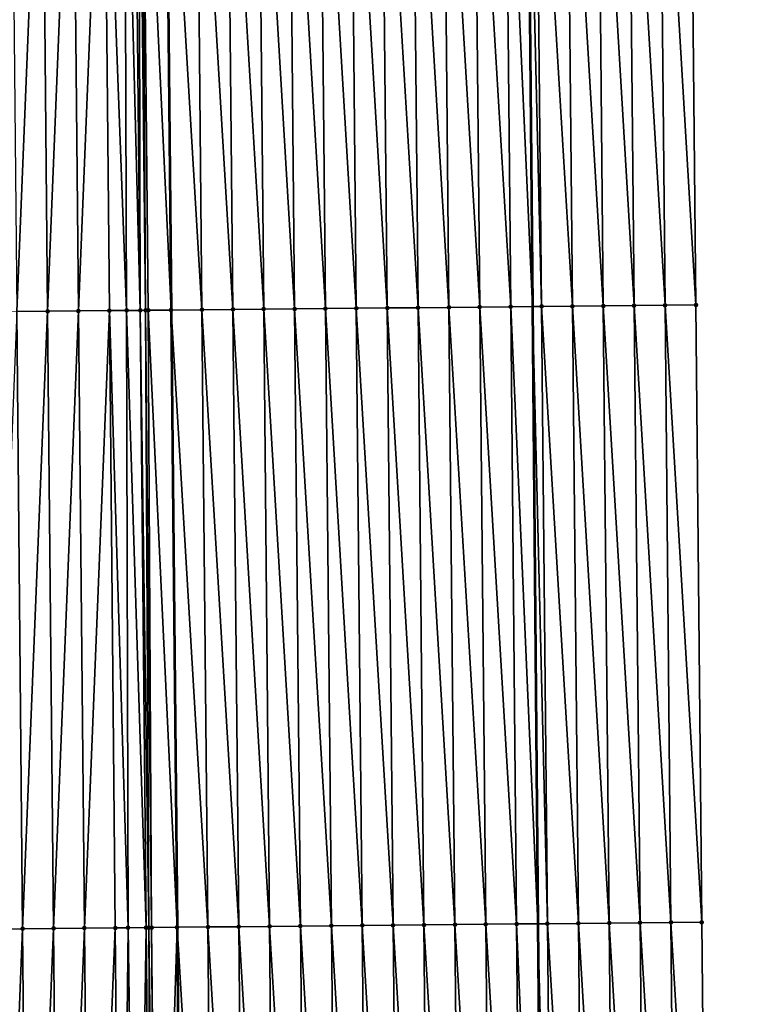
# Model space of a CAD drawing. Header units: feet. Extents: x 2007189 to 2022806, y 818621 to 837694.
# Tile 475 of 656: x 2011355 to 2011379, y 830805 to 830837. Entities that reach past the tile are written whole.
import ezdxf

# ---------------------------------------------------------------- set-up
doc = ezdxf.new("R2010")
doc.units = ezdxf.units.FT
doc.header["$MEASUREMENT"] = 0
for name, color, linetype, lineweight in [('EP_Travel Lane', 172, 'Continuous', 53), ('Road Shots', 141, 'Continuous', 100), ('Road X-Section', 40, 'Continuous', 13), ('STRIPING', 60, 'Continuous', 53)]:
    doc.layers.add(name, color=color, linetype=linetype, lineweight=lineweight)
doc.layers.add('I-77-MM17-21_SB-Surface-Border', color=7, linetype='Continuous')
doc.layers.add('I-77-MM17-21_SB-Surface-TIN', color=7, linetype='Continuous')

msp = doc.modelspace()

# ---------------------------------------------------------------- linework, layer by layer
at = {"layer": 'EP_Travel Lane'}
msp.add_polyline3d([(2011370.908511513, 830927.2307567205, 328.602918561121), (2011371.144487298, 830907.2326150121, 328.4649131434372), (2011371.380464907, 830887.2343187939, 328.3528500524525), (2011371.616442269, 830867.2360434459, 328.2372657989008), (2011371.806649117, 830847.2115100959, 328.1174788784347), (2011371.98681264, 830827.2126303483, 328.0052366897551), (2011372.16697453, 830807.2139318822, 327.8635609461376), (2011372.347138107, 830787.2150462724, 327.7522486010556), (2011372.527302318, 830767.2160901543, 327.6523888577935), (2011372.70746547, 830747.2172516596, 327.5334270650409), (2011372.887626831, 830727.218611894, 327.3822648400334), (2011373.067790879, 830707.2196739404, 327.2794187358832), (2011373.247952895, 830687.2209615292, 327.1400246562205)], dxfattribs=at)
at = {"layer": 'I-77-MM17-21_SB-Surface-Border', "color": 3, "linetype": 'Continuous', "lineweight": -3}
msp.add_polyline3d([(2011376.20511839, 830927.2924731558, 328.4337136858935), (2011375.434396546, 830907.2826045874, 328.3273162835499), (2011375.663608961, 830887.2842023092, 328.2200385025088), (2011375.892820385, 830867.2858864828, 328.0982354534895), (2011377.091119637, 830847.2631999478, 327.9437512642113), (2011377.282681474, 830827.2644417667, 327.8295090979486), (2011377.474241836, 830807.2658374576, 327.6902612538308), (2011377.665803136, 830787.2671353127, 327.5669049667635), (2011377.857365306, 830767.2683422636, 327.4583162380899), (2011378.048928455, 830747.2694470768, 327.3662446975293), (2011378.240488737, 830727.2708511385, 327.2256827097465), (2011378.43205001, 830707.2721518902, 327.1018280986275), (2011378.623611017, 830687.2734802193, 326.9735307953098)], dxfattribs=at)
at = {"layer": 'I-77-MM17-21_SB-Surface-TIN', "color": 128, "linetype": 'Continuous', "lineweight": -3}
for points in [[(2011355.092145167, 830847.0507731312, 328.2202694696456), (2011355.28370883, 830827.0518241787, 328.1369252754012), (2011356.09210045, 830847.0602306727, 328.2398397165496)], [(2011356.09210045, 830847.0602306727, 328.2398397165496), (2011355.28370883, 830827.0518241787, 328.1369252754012), (2011356.283663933, 830827.0613006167, 328.1534332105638)], [(2011356.09210045, 830847.0602306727, 328.2398397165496), (2011356.283663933, 830827.0613006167, 328.1534332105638), (2011357.092055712, 830847.0696904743, 328.2590435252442)], [(2011357.092055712, 830847.0696904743, 328.2590435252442), (2011356.283663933, 830827.0613006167, 328.1534332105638), (2011357.283618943, 830827.0707867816, 328.1683640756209)], [(2011357.092055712, 830847.0696904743, 328.2590435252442), (2011357.283618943, 830827.0707867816, 328.1683640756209), (2011358.092010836, 830847.0791647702, 328.2758972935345)], [(2011358.092010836, 830847.0791647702, 328.2758972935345), (2011357.283618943, 830827.0707867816, 328.1683640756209), (2011358.283573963, 830827.080271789, 328.1834825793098)], [(2011358.092010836, 830847.0791647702, 328.2758972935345), (2011358.841588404, 830827.0855669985, 328.1915626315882), (2011358.77310541, 830847.085623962, 328.2864023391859)], [(2011358.092010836, 830847.0791647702, 328.2758972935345), (2011358.283573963, 830827.080271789, 328.1834825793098), (2011358.841588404, 830827.0855669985, 328.1915626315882)], [(2011358.77310541, 830847.085623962, 328.2864023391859), (2011359.28352883, 830827.0897728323, 328.1960011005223), (2011359.091965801, 830847.0886555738, 328.2900745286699)], [(2011358.77310541, 830847.085623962, 328.2864023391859), (2011358.841588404, 830827.0855669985, 328.1915626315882), (2011359.28352883, 830827.0897728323, 328.1960011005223)], [(2011359.091965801, 830847.0886555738, 328.2900745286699), (2011359.28352883, 830827.0897728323, 328.1960011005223), (2011359.240988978, 830847.0900775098, 328.2909677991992)], [(2011359.240988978, 830847.0900775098, 328.2909677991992), (2011359.458608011, 830827.0914465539, 328.1965373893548), (2011359.350793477, 830847.0911279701, 328.2911821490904)], [(2011359.240988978, 830847.0900775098, 328.2909677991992), (2011359.28352883, 830827.0897728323, 328.1960011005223), (2011359.458608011, 830827.0914465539, 328.1965373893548)], [(2011359.350793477, 830847.0911279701, 328.2911821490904), (2011360.283475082, 830827.0993823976, 328.1909124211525), (2011360.091912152, 830847.0982547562, 328.2866677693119)], [(2011359.350793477, 830847.0911279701, 328.2911821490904), (2011359.543842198, 830827.0922628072, 328.1965663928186), (2011360.283475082, 830827.0993823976, 328.1909124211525)], [(2011359.350793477, 830847.0911279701, 328.2911821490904), (2011359.458608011, 830827.0914465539, 328.1965373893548), (2011359.543842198, 830827.0922628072, 328.1965663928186)], [(2011361.091873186, 830847.1079028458, 328.2753549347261), (2011360.091912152, 830847.0982547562, 328.2866677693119), (2011361.283435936, 830827.1090492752, 328.1765548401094)], [(2011361.283435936, 830827.1090492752, 328.1765548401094), (2011360.091912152, 830847.0982547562, 328.2866677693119), (2011360.283475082, 830827.0993823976, 328.1909124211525)], [(2011361.091873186, 830847.1079028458, 328.2753549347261), (2011362.283388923, 830827.1187466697, 328.1572375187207), (2011362.091826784, 830847.1175364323, 328.2663817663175)], [(2011361.091873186, 830847.1079028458, 328.2753549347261), (2011361.283435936, 830827.1090492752, 328.1765548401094), (2011362.283388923, 830827.1187466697, 328.1572375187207)], [(2011362.091826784, 830847.1175364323, 328.2663817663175), (2011363.283341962, 830827.1284384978, 328.138822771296), (2011363.091779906, 830847.1272196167, 328.2493669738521)], [(2011362.091826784, 830847.1175364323, 328.2663817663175), (2011362.283388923, 830827.1187466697, 328.1572375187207), (2011363.283341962, 830827.1284384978, 328.138822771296)], [(2011363.091779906, 830847.1272196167, 328.2493669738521), (2011364.28329522, 830827.1381075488, 328.1241010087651), (2011364.091733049, 830847.1369006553, 328.232700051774)], [(2011363.091779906, 830847.1272196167, 328.2493669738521), (2011363.283341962, 830827.1284384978, 328.138822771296), (2011364.28329522, 830827.1381075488, 328.1241010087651)], [(2011364.091733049, 830847.1369006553, 328.232700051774), (2011365.2832485, 830827.1477742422, 328.1097615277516), (2011365.091686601, 830847.146539, 328.2229554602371)], [(2011364.091733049, 830847.1369006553, 328.232700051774), (2011364.28329522, 830827.1381075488, 328.1241010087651), (2011365.2832485, 830827.1477742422, 328.1097615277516)], [(2011365.091686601, 830847.146539, 328.2229554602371), (2011366.283202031, 830827.157414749, 328.0996678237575), (2011366.091640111, 830847.156181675, 328.2125087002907)], [(2011365.091686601, 830847.146539, 328.2229554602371), (2011365.2832485, 830827.1477742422, 328.1097615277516), (2011366.283202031, 830827.157414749, 328.0996678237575)], [(2011366.091640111, 830847.156181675, 328.2125087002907), (2011367.283155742, 830827.1670364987, 328.0926153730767), (2011367.091593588, 830847.1658278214, 328.2014991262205)], [(2011366.091640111, 830847.156181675, 328.2125087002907), (2011366.283202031, 830827.157414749, 328.0996678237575), (2011367.283155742, 830827.1670364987, 328.0926153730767)], [(2011367.091593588, 830847.1658278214, 328.2014991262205), (2011368.283109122, 830827.1766928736, 328.0799488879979), (2011368.091546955, 830847.175485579, 328.1886069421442)], [(2011367.091593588, 830847.1658278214, 328.2014991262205), (2011367.283155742, 830827.1670364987, 328.0926153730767), (2011368.283109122, 830827.1766928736, 328.0799488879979)], [(2011368.091546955, 830847.175485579, 328.1886069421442), (2011369.283062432, 830827.1863564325, 328.0661175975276), (2011369.091500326, 830847.1851427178, 328.1758151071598)], [(2011368.091546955, 830847.175485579, 328.1886069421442), (2011368.283109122, 830827.1766928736, 328.0799488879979), (2011369.283062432, 830827.1863564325, 328.0661175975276)], [(2011369.091500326, 830847.1851427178, 328.1758151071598), (2011370.283015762, 830827.196017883, 328.0526281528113), (2011370.091453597, 830847.1948103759, 328.1613176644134)], [(2011369.091500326, 830847.1851427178, 328.1758151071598), (2011369.283062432, 830827.1863564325, 328.0661175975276), (2011370.283015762, 830827.196017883, 328.0526281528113)], [(2011370.091453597, 830847.1948103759, 328.1613176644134), (2011371.282968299, 830827.205762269, 328.0256918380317), (2011371.091406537, 830847.2045127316, 328.1411944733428)], [(2011370.091453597, 830847.1948103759, 328.1613176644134), (2011370.283015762, 830827.196017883, 328.0526281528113), (2011371.282968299, 830827.205762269, 328.0256918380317)], [(2011371.091406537, 830847.2045127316, 328.1411944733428), (2011371.98681264, 830827.2126303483, 328.0052366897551), (2011371.806649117, 830847.2115100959, 328.1174788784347)], [(2011371.091406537, 830847.2045127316, 328.1411944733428), (2011371.282968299, 830827.205762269, 328.0256918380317), (2011371.98681264, 830827.2126303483, 328.0052366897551)], [(2011372.091358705, 830847.214295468, 328.1080386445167), (2011371.806649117, 830847.2115100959, 328.1174788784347), (2011372.282920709, 830827.2155197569, 327.9966311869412)], [(2011372.282920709, 830827.2155197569, 327.9966311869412), (2011371.806649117, 830847.2115100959, 328.1174788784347), (2011371.98681264, 830827.2126303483, 328.0052366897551)], [(2011372.091358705, 830847.214295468, 328.1080386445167), (2011373.282872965, 830827.2252934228, 327.9649474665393), (2011373.091311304, 830847.2240332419, 328.0821728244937)], [(2011372.091358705, 830847.214295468, 328.1080386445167), (2011372.282920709, 830827.2155197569, 327.9966311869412), (2011373.282872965, 830827.2252934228, 327.9649474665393)], [(2011373.091311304, 830847.2240332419, 328.0821728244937), (2011374.282825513, 830827.2350366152, 327.9382046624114), (2011374.091263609, 830847.2338017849, 328.0513182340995)], [(2011373.091311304, 830847.2240332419, 328.0821728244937), (2011373.282872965, 830827.2252934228, 327.9649474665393), (2011374.282825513, 830827.2350366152, 327.9382046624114)], [(2011374.091263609, 830847.2338017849, 328.0513182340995), (2011375.282777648, 830827.2448228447, 327.9044839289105), (2011375.091215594, 830847.2436037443, 328.0150456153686)], [(2011374.091263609, 830847.2338017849, 328.0513182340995), (2011374.282825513, 830827.2350366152, 327.9382046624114), (2011375.282777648, 830827.2448228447, 327.9044839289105)], [(2011375.091215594, 830847.2436037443, 328.0150456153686), (2011376.282729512, 830827.2546374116, 327.8661686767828), (2011376.091167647, 830847.2533985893, 327.9799264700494)], [(2011375.091215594, 830847.2436037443, 328.0150456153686), (2011375.282777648, 830827.2448228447, 327.9044839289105), (2011376.282729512, 830827.2546374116, 327.8661686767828)], [(2011376.091167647, 830847.2533985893, 327.9799264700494), (2011377.282681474, 830827.2644417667, 327.8295090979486), (2011377.091119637, 830847.2631999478, 327.9437512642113)], [(2011376.091167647, 830847.2533985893, 327.9799264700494), (2011376.282729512, 830827.2546374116, 327.8661686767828), (2011377.282681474, 830827.2644417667, 327.8295090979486)], [(2011371.282968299, 830827.205762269, 328.0256918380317), (2011372.16697453, 830807.2139318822, 327.8635609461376), (2011371.98681264, 830827.2126303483, 328.0052366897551)], [(2011372.474480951, 830807.216928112, 327.8553375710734), (2011372.282920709, 830827.2155197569, 327.9966311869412), (2011371.98681264, 830827.2126303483, 328.0052366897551)], [(2011372.474480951, 830807.216928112, 327.8553375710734), (2011371.98681264, 830827.2126303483, 328.0052366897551), (2011372.16697453, 830807.2139318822, 327.8635609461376)], [(2011373.474433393, 830807.2266823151, 327.8268079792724), (2011373.282872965, 830827.2252934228, 327.9649474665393), (2011372.282920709, 830827.2155197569, 327.9966311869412)], [(2011372.474480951, 830807.216928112, 327.8553375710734), (2011373.474433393, 830807.2266823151, 327.8268079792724), (2011372.282920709, 830827.2155197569, 327.9966311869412)], [(2011374.474385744, 830807.2364460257, 327.7967369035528), (2011374.282825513, 830827.2350366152, 327.9382046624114), (2011373.282872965, 830827.2252934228, 327.9649474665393)], [(2011373.474433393, 830807.2266823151, 327.8268079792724), (2011374.474385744, 830807.2364460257, 327.7967369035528), (2011373.282872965, 830827.2252934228, 327.9649474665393)], [(2011375.474337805, 830807.2462400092, 327.7617574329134), (2011375.282777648, 830827.2448228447, 327.9044839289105), (2011374.282825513, 830827.2350366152, 327.9382046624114)], [(2011374.474385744, 830807.2364460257, 327.7967369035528), (2011375.474337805, 830807.2462400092, 327.7617574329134), (2011374.282825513, 830827.2350366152, 327.9382046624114)], [(2011376.474289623, 830807.256059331, 327.7226697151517), (2011376.282729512, 830827.2546374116, 327.8661686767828), (2011375.282777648, 830827.2448228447, 327.9044839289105)], [(2011375.474337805, 830807.2462400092, 327.7617574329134), (2011376.474289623, 830807.256059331, 327.7226697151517), (2011375.282777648, 830827.2448228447, 327.9044839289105)], [(2011377.474241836, 830807.2658374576, 327.6902612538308), (2011377.282681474, 830827.2644417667, 327.8295090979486), (2011376.282729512, 830827.2546374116, 327.8661686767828)], [(2011376.474289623, 830807.256059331, 327.7226697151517), (2011377.474241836, 830807.2658374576, 327.6902612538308), (2011376.282729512, 830827.2546374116, 327.8661686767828)], [(2011354.475314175, 830807.0437346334, 327.9826307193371), (2011355.475269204, 830807.0532187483, 327.9978924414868), (2011355.28370883, 830827.0518241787, 328.1369252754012)], [(2011355.475269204, 830807.0532187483, 327.9978924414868), (2011356.283663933, 830827.0613006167, 328.1534332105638), (2011355.28370883, 830827.0518241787, 328.1369252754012)], [(2011355.475269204, 830807.0532187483, 327.9978924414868), (2011356.475224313, 830807.0626944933, 328.0145112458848), (2011356.283663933, 830827.0613006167, 328.1534332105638)], [(2011356.475224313, 830807.0626944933, 328.0145112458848), (2011357.283618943, 830827.0707867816, 328.1683640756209), (2011356.283663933, 830827.0613006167, 328.1534332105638)], [(2011356.475224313, 830807.0626944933, 328.0145112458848), (2011357.475179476, 830807.0721646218, 328.0320406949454), (2011357.283618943, 830827.0707867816, 328.1683640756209)], [(2011357.475179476, 830807.0721646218, 328.0320406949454), (2011358.283573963, 830827.080271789, 328.1834825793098), (2011357.283618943, 830827.0707867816, 328.1683640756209)], [(2011357.475179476, 830807.0721646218, 328.0320406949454), (2011358.475134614, 830807.0816374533, 328.0491318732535), (2011358.283573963, 830827.080271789, 328.1834825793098)], [(2011358.888064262, 830807.0855561, 328.0550777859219), (2011358.841588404, 830827.0855669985, 328.1915626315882), (2011358.283573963, 830827.080271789, 328.1834825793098)], [(2011358.475134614, 830807.0816374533, 328.0491318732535), (2011358.888064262, 830807.0855561, 328.0550777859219), (2011358.283573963, 830827.080271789, 328.1834825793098)], [(2011359.475089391, 830807.0911478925, 328.0601254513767), (2011359.28352883, 830827.0897728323, 328.1960011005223), (2011358.841588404, 830827.0855669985, 328.1915626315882)], [(2011358.888064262, 830807.0855561, 328.0550777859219), (2011359.475089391, 830807.0911478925, 328.0601254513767), (2011358.841588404, 830827.0855669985, 328.1915626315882)], [(2011359.560319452, 830807.091962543, 328.0604077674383), (2011359.458608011, 830827.0914465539, 328.1965373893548), (2011359.28352883, 830827.0897728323, 328.1960011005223)], [(2011359.475089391, 830807.0911478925, 328.0601254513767), (2011359.560319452, 830807.091962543, 328.0604077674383), (2011359.28352883, 830827.0897728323, 328.1960011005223)], [(2011359.649172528, 830807.0928127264, 328.0605556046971), (2011359.543842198, 830827.0922628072, 328.1965663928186), (2011359.458608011, 830827.0914465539, 328.1965373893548)], [(2011359.560319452, 830807.091962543, 328.0604077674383), (2011359.649172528, 830807.0928127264, 328.0605556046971), (2011359.458608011, 830827.0914465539, 328.1965373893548)], [(2011359.543842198, 830827.0922628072, 328.1965663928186), (2011360.475035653, 830807.1007563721, 328.0552112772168), (2011360.283475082, 830827.0993823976, 328.1909124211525)], [(2011359.649172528, 830807.0928127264, 328.0605556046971), (2011360.475035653, 830807.1007563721, 328.0552112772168), (2011359.543842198, 830827.0922628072, 328.1965663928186)], [(2011361.474996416, 830807.1104327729, 328.0393081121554), (2011361.283435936, 830827.1090492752, 328.1765548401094), (2011360.283475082, 830827.0993823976, 328.1909124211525)], [(2011361.474996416, 830807.1104327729, 328.0393081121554), (2011360.283475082, 830827.0993823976, 328.1909124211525), (2011360.475035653, 830807.1007563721, 328.0552112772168)], [(2011362.474949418, 830807.1201284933, 328.0202607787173), (2011362.283388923, 830827.1187466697, 328.1572375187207), (2011361.283435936, 830827.1090492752, 328.1765548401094)], [(2011361.474996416, 830807.1104327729, 328.0393081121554), (2011362.474949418, 830807.1201284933, 328.0202607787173), (2011361.283435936, 830827.1090492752, 328.1765548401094)], [(2011363.474902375, 830807.1298290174, 328.0004345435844), (2011363.283341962, 830827.1284384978, 328.138822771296), (2011362.283388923, 830827.1187466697, 328.1572375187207)], [(2011362.474949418, 830807.1201284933, 328.0202607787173), (2011363.474902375, 830807.1298290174, 328.0004345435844), (2011362.283388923, 830827.1187466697, 328.1572375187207)], [(2011364.47485565, 830807.1394962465, 327.9860066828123), (2011364.28329522, 830827.1381075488, 328.1241010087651), (2011363.283341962, 830827.1284384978, 328.138822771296)], [(2011363.474902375, 830807.1298290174, 328.0004345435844), (2011364.47485565, 830807.1394962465, 327.9860066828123), (2011363.283341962, 830827.1284384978, 328.138822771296)], [(2011365.474809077, 830807.1491475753, 327.974156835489), (2011365.2832485, 830827.1477742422, 328.1097615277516), (2011364.28329522, 830827.1381075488, 328.1241010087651)], [(2011364.47485565, 830807.1394962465, 327.9860066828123), (2011365.474809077, 830807.1491475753, 327.974156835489), (2011364.28329522, 830827.1381075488, 328.1241010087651)], [(2011366.474762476, 830807.1588019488, 327.9618133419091), (2011366.283202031, 830827.157414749, 328.0996678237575), (2011365.2832485, 830827.1477742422, 328.1097615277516)], [(2011365.474809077, 830807.1491475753, 327.974156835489), (2011366.474762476, 830807.1588019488, 327.9618133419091), (2011365.2832485, 830827.1477742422, 328.1097615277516)], [(2011367.474715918, 830807.1684517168, 327.9502165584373), (2011367.283155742, 830827.1670364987, 328.0926153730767), (2011366.283202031, 830827.157414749, 328.0996678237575)], [(2011366.474762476, 830807.1588019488, 327.9618133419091), (2011367.474715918, 830807.1684517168, 327.9502165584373), (2011366.283202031, 830827.157414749, 328.0996678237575)], [(2011368.474669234, 830807.1781147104, 327.9364754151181), (2011368.283109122, 830827.1766928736, 328.0799488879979), (2011367.283155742, 830827.1670364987, 328.0926153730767)], [(2011367.474715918, 830807.1684517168, 327.9502165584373), (2011368.474669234, 830807.1781147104, 327.9364754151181), (2011367.283155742, 830827.1670364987, 328.0926153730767)], [(2011369.47462278, 830807.1877536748, 327.9266303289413), (2011369.283062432, 830827.1863564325, 328.0661175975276), (2011368.283109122, 830827.1766928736, 328.0799488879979)], [(2011368.474669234, 830807.1781147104, 327.9364754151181), (2011369.47462278, 830807.1877536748, 327.9266303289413), (2011368.283109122, 830827.1766928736, 328.0799488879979)], [(2011370.47457622, 830807.1974036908, 327.9149933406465), (2011370.283015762, 830827.196017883, 328.0526281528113), (2011369.283062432, 830827.1863564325, 328.0661175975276)], [(2011369.47462278, 830807.1877536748, 327.9266303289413), (2011370.47457622, 830807.1974036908, 327.9149933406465), (2011369.283062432, 830827.1863564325, 328.0661175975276)], [(2011371.474528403, 830807.2071849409, 327.882078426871), (2011371.282968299, 830827.205762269, 328.0256918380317), (2011370.283015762, 830827.196017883, 328.0526281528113)], [(2011370.47457622, 830807.1974036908, 327.9149933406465), (2011371.474528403, 830807.2071849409, 327.882078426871), (2011370.283015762, 830827.196017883, 328.0526281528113)], [(2011371.474528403, 830807.2071849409, 327.882078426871), (2011372.16697453, 830807.2139318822, 327.8635609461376), (2011371.282968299, 830827.205762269, 328.0256918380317)], [(2011362.66651108, 830787.1213885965, 327.9030253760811), (2011362.474949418, 830807.1201284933, 328.0202607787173), (2011361.474996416, 830807.1104327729, 328.0393081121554)], [(2011363.666464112, 830787.1310811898, 327.8844850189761), (2011363.474902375, 830807.1298290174, 328.0004345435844), (2011362.474949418, 830807.1201284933, 328.0202607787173)], [(2011362.66651108, 830787.1213885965, 327.9030253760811), (2011363.666464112, 830787.1310811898, 327.8844850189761), (2011362.474949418, 830807.1201284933, 328.0202607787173)], [(2011364.666417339, 830787.1407533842, 327.869252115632), (2011364.47485565, 830807.1394962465, 327.9860066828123), (2011363.474902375, 830807.1298290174, 328.0004345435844)], [(2011363.666464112, 830787.1310811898, 327.8844850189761), (2011364.666417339, 830787.1407533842, 327.869252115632), (2011363.474902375, 830807.1298290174, 328.0004345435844)], [(2011365.666370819, 830787.1503992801, 327.8582831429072), (2011365.474809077, 830807.1491475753, 327.974156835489), (2011364.47485565, 830807.1394962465, 327.9860066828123)], [(2011364.666417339, 830787.1407533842, 327.869252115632), (2011365.666370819, 830787.1503992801, 327.8582831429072), (2011364.47485565, 830807.1394962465, 327.9860066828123)], [(2011366.666324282, 830787.160046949, 327.8470267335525), (2011366.474762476, 830807.1588019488, 327.9618133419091), (2011365.474809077, 830807.1491475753, 327.974156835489)], [(2011365.666370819, 830787.1503992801, 327.8582831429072), (2011366.666324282, 830787.160046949, 327.8470267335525), (2011365.474809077, 830807.1491475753, 327.974156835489)], [(2011367.66627782, 830787.169686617, 327.8370675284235), (2011367.474715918, 830807.1684517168, 327.9502165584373), (2011366.474762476, 830807.1588019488, 327.9618133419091)], [(2011366.666324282, 830787.160046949, 327.8470267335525), (2011367.66627782, 830787.169686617, 327.8370675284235), (2011366.474762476, 830807.1588019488, 327.9618133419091)], [(2011368.666231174, 830787.1793456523, 327.823968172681), (2011368.474669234, 830807.1781147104, 327.9364754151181), (2011367.474715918, 830807.1684517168, 327.9502165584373)], [(2011367.66627782, 830787.169686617, 327.8370675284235), (2011368.666231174, 830787.1793456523, 327.823968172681), (2011367.474715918, 830807.1684517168, 327.9502165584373)], [(2011369.666184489, 830787.1890088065, 327.8102010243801), (2011369.47462278, 830807.1877536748, 327.9266303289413), (2011368.474669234, 830807.1781147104, 327.9364754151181)], [(2011368.666231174, 830787.1793456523, 327.823968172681), (2011369.666184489, 830787.1890088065, 327.8102010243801), (2011368.474669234, 830807.1781147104, 327.9364754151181)], [(2011370.666137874, 830787.1986645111, 327.7976417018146), (2011370.47457622, 830807.1974036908, 327.9149933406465), (2011369.47462278, 830807.1877536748, 327.9266303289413)], [(2011369.666184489, 830787.1890088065, 327.8102010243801), (2011370.666137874, 830787.1986645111, 327.7976417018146), (2011369.47462278, 830807.1877536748, 327.9266303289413)], [(2011371.666090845, 830787.2083635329, 327.7780590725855), (2011371.474528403, 830807.2071849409, 327.882078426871), (2011370.47457622, 830807.1974036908, 327.9149933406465)], [(2011370.666137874, 830787.1986645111, 327.7976417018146), (2011371.666090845, 830787.2083635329, 327.7780590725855), (2011370.47457622, 830807.1974036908, 327.9149933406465)], [(2011371.474528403, 830807.2071849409, 327.882078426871), (2011372.347138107, 830787.2150462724, 327.7522486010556), (2011372.16697453, 830807.2139318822, 327.8635609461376)], [(2011371.666090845, 830787.2083635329, 327.7780590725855), (2011372.347138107, 830787.2150462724, 327.7522486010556), (2011371.474528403, 830807.2071849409, 327.882078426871)], [(2011372.666042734, 830787.218175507, 327.7401626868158), (2011372.474480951, 830807.216928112, 327.8553375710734), (2011372.16697453, 830807.2139318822, 327.8635609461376)], [(2011372.666042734, 830787.218175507, 327.7401626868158), (2011372.16697453, 830807.2139318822, 327.8635609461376), (2011372.347138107, 830787.2150462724, 327.7522486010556)], [(2011373.665994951, 830787.227953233, 327.7078191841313), (2011373.474433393, 830807.2266823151, 327.8268079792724), (2011372.474480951, 830807.216928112, 327.8553375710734)], [(2011372.666042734, 830787.218175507, 327.7401626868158), (2011373.665994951, 830787.227953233, 327.7078191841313), (2011372.474480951, 830807.216928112, 327.8553375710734)], [(2011374.665947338, 830787.2377130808, 327.6783744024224), (2011374.474385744, 830807.2364460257, 327.7967369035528), (2011373.474433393, 830807.2266823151, 327.8268079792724)], [(2011373.665994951, 830787.227953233, 327.7078191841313), (2011374.665947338, 830787.2377130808, 327.6783744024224), (2011373.474433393, 830807.2266823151, 327.8268079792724)], [(2011375.66589927, 830787.2475205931, 327.6412014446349), (2011375.474337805, 830807.2462400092, 327.7617574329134), (2011374.474385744, 830807.2364460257, 327.7967369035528)], [(2011374.665947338, 830787.2377130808, 327.6783744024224), (2011375.66589927, 830787.2475205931, 327.6412014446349), (2011374.474385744, 830807.2364460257, 327.7967369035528)], [(2011376.665851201, 830787.2573282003, 327.6040130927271), (2011376.474289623, 830807.256059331, 327.7226697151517), (2011375.474337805, 830807.2462400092, 327.7617574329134)], [(2011375.66589927, 830787.2475205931, 327.6412014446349), (2011376.665851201, 830787.2573282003, 327.6040130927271), (2011375.474337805, 830807.2462400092, 327.7617574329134)], [(2011377.665803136, 830787.2671353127, 327.5669049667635), (2011377.474241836, 830807.2658374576, 327.6902612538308), (2011376.474289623, 830807.256059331, 327.7226697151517)], [(2011376.665851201, 830787.2573282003, 327.6040130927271), (2011377.665803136, 830787.2671353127, 327.5669049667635), (2011376.474289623, 830807.256059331, 327.7226697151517)], [(2011354.666875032, 830787.0450786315, 327.8517928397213), (2011355.475269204, 830807.0532187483, 327.9978924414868), (2011354.475314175, 830807.0437346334, 327.9826307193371)], [(2011354.666875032, 830787.0450786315, 327.8517928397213), (2011355.66683006, 830787.0545628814, 327.867032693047), (2011355.475269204, 830807.0532187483, 327.9978924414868)], [(2011355.66683006, 830787.0545628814, 327.867032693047), (2011356.475224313, 830807.0626944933, 328.0145112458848), (2011355.475269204, 830807.0532187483, 327.9978924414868)], [(2011355.66683006, 830787.0545628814, 327.867032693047), (2011356.66678534, 830787.0640208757, 327.8865295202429), (2011356.475224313, 830807.0626944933, 328.0145112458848)], [(2011356.66678534, 830787.0640208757, 327.8865295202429), (2011357.475179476, 830807.0721646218, 328.0320406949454), (2011356.475224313, 830807.0626944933, 328.0145112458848)], [(2011356.66678534, 830787.0640208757, 327.8865295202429), (2011357.666740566, 830787.0734843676, 327.9051350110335), (2011357.475179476, 830807.0721646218, 328.0320406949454)], [(2011357.666740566, 830787.0734843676, 327.9051350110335), (2011358.475134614, 830807.0816374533, 328.0491318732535), (2011357.475179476, 830807.0721646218, 328.0320406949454)], [(2011357.666740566, 830787.0734843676, 327.9051350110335), (2011358.66669575, 830787.0829523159, 327.9230179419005), (2011358.475134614, 830807.0816374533, 328.0491318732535)], [(2011358.66669575, 830787.0829523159, 327.9230179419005), (2011358.888064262, 830807.0855561, 328.0550777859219), (2011358.475134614, 830807.0816374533, 328.0491318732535)], [(2011358.66669575, 830787.0829523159, 327.9230179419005), (2011359.176513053, 830787.0877792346, 327.9321712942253), (2011358.888064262, 830807.0855561, 328.0550777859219)], [(2011359.176513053, 830787.0877792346, 327.9321712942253), (2011359.475089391, 830807.0911478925, 328.0601254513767), (2011358.888064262, 830807.0855561, 328.0550777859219)], [(2011359.176513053, 830787.0877792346, 327.9321712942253), (2011359.666650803, 830787.0924340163, 327.9386711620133), (2011359.475089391, 830807.0911478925, 328.0601254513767)], [(2011359.666650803, 830787.0924340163, 327.9386711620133), (2011359.560319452, 830807.091962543, 328.0604077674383), (2011359.475089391, 830807.0911478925, 328.0601254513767)], [(2011359.806484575, 830787.093769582, 327.9392965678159), (2011359.649172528, 830807.0928127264, 328.0605556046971), (2011359.560319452, 830807.091962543, 328.0604077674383)], [(2011359.666650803, 830787.0924340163, 327.9386711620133), (2011359.806484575, 830787.093769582, 327.9392965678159), (2011359.560319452, 830807.091962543, 328.0604077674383)], [(2011359.851053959, 830787.0941964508, 327.939304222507), (2011360.475035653, 830807.1007563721, 328.0552112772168), (2011359.649172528, 830807.0928127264, 328.0605556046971)], [(2011359.806484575, 830787.093769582, 327.9392965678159), (2011359.851053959, 830787.0941964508, 327.939304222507), (2011359.649172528, 830807.0928127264, 328.0605556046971)], [(2011359.851053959, 830787.0941964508, 327.939304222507), (2011360.666597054, 830787.1020437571, 327.9335525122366), (2011360.475035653, 830807.1007563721, 328.0552112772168)], [(2011361.6665581, 830787.111690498, 327.9224583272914), (2011361.474996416, 830807.1104327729, 328.0393081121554), (2011360.475035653, 830807.1007563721, 328.0552112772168)], [(2011361.6665581, 830787.111690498, 327.9224583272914), (2011360.475035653, 830807.1007563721, 328.0552112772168), (2011360.666597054, 830787.1020437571, 327.9335525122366)], [(2011361.6665581, 830787.111690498, 327.9224583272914), (2011362.66651108, 830787.1213885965, 327.9030253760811), (2011361.474996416, 830807.1104327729, 328.0393081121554)]]:
    msp.add_3dface(points, dxfattribs=at)
at = {"layer": 'Road Shots', "lineweight": 100}
for p in [(2011372.282920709, 830827.2155197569, 327.9966311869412), (2011373.282872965, 830827.2252934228, 327.9649474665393), (2011374.282825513, 830827.2350366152, 327.9382046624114), (2011375.282777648, 830827.2448228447, 327.9044839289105), (2011376.282729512, 830827.2546374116, 327.8661686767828), (2011377.282681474, 830827.2644417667, 327.8295090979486), (2011356.283663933, 830827.0613006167, 328.1534332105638), (2011357.283618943, 830827.0707867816, 328.1683640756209), (2011358.283573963, 830827.080271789, 328.1834825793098), (2011358.841588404, 830827.0855669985, 328.1915626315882), (2011359.28352883, 830827.0897728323, 328.1960011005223), (2011359.458608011, 830827.0914465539, 328.1965373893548), (2011359.543842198, 830827.0922628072, 328.1965663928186), (2011360.283482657, 830827.0993824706, 328.1909123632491), (2011361.283435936, 830827.1090492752, 328.1765548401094), (2011362.283388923, 830827.1187466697, 328.1572375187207), (2011363.283341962, 830827.1284384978, 328.138822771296), (2011364.28329522, 830827.1381075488, 328.1241010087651), (2011365.2832485, 830827.1477742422, 328.1097615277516), (2011366.283202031, 830827.157414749, 328.0996678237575), (2011367.283155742, 830827.1670364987, 328.0926153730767), (2011368.283109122, 830827.1766928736, 328.0799488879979), (2011369.283062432, 830827.1863564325, 328.0661175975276), (2011370.283015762, 830827.196017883, 328.0526281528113), (2011371.282968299, 830827.205762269, 328.0256918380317), (2011362.474949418, 830807.1201284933, 328.0202607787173), (2011363.474902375, 830807.1298290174, 328.0004345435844), (2011364.47485565, 830807.1394962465, 327.9860066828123), (2011365.474809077, 830807.1491475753, 327.974156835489), (2011366.474762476, 830807.1588019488, 327.9618133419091), (2011367.474715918, 830807.1684517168, 327.9502165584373), (2011368.474669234, 830807.1781147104, 327.9364754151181), (2011369.47462278, 830807.1877536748, 327.9266303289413), (2011370.47457622, 830807.1974036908, 327.9149933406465), (2011371.474528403, 830807.2071849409, 327.882078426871), (2011372.474480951, 830807.216928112, 327.8553375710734), (2011373.474433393, 830807.2266823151, 327.8268079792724), (2011374.474385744, 830807.2364460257, 327.7967369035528), (2011375.474337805, 830807.2462400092, 327.7617574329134), (2011376.474289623, 830807.256059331, 327.7226697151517), (2011377.474241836, 830807.2658374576, 327.6902612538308), (2011355.475269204, 830807.0532187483, 327.9978924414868), (2011356.475224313, 830807.0626944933, 328.0145112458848), (2011357.475179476, 830807.0721646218, 328.0320406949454), (2011358.475134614, 830807.0816374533, 328.0491318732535), (2011358.888064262, 830807.0855561, 328.0550777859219), (2011359.475089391, 830807.0911478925, 328.0601254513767), (2011359.560319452, 830807.091962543, 328.0604077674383), (2011359.649172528, 830807.0928127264, 328.0605556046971), (2011360.475043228, 830807.100756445, 328.0552112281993), (2011361.474996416, 830807.1104327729, 328.0393081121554)]:
    msp.add_point(p, dxfattribs=at)
at = {"layer": 'Road X-Section', "extrusion": (-0.009578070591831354, 0.9999351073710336, 0.006167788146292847), "elevation": 811510.2582589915, "flags": 128}
msp.add_lwpolyline([(-2019242.889301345, -4677.482812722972), (-2019241.889301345, -4677.446152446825), (-2019240.889301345, -4677.407836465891), (-2019239.889301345, -4677.374115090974), (-2019238.889301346, -4677.347371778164), (-2019237.889301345, -4677.315687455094), (-2019236.889301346, -4677.28662625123), (-2019235.889301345, -4677.259689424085), (-2019234.889301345, -4677.246199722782), (-2019233.889301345, -4677.232368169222), (-2019232.889301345, -4677.219701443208), (-2019231.889301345, -4677.212648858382), (-2019230.889301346, -4677.202554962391), (-2019229.889301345, -4677.188215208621), (-2019228.889301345, -4677.173493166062), (-2019227.889301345, -4677.155078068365), (-2019226.889301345, -4677.135760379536), (-2019225.889301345, -4677.121402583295), (-2019225.149626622, -4677.115748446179), (-2019225.064388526, -4677.115777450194), (-2019224.889301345, -4677.116313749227), (-2019224.447340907, -4677.120752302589), (-2019223.889301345, -4677.128832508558), (-2019222.889301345, -4677.143951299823), (-2019221.889301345, -4677.158882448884), (-2019220.889301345, -4677.175390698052), (-2019219.889301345, -4677.190984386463), (-2019218.889301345, -4677.207313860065), (-2019217.889301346, -4677.223504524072), (-2019216.889301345, -4677.23761069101), (-2019215.889301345, -4677.250600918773), (-2019214.889301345, -4677.267175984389), (-2019213.889301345, -4677.29031465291), (-2019212.889301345, -4677.316001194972), (-2019211.889301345, -4677.341701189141), (-2019210.889301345, -4677.365475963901), (-2019209.889301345, -4677.386562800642), (-2019208.889301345, -4677.406528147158), (-2019207.889301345, -4677.425363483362), (-2019206.889301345, -4677.442420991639), (-2019205.889301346, -4677.459182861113), (-2019204.889301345, -4677.478124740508), (-2019203.889301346, -4677.498845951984), (-2019202.889301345, -4677.52072961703), (-2019201.889301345, -4677.54685005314), (-2019200.889301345, -4677.577201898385), (-2019200.858388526, -4677.578185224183)], dxfattribs=at)
at = {"layer": 'Road X-Section', "extrusion": (-0.009578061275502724, 0.9999351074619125, 0.006167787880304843), "elevation": 811490.2770728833, "flags": 128}
msp.add_lwpolyline([(-2019242.881740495, -4677.498605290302), (-2019241.881740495, -4677.466196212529), (-2019240.881740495, -4677.427107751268), (-2019239.881740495, -4677.39212761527), (-2019238.881740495, -4677.362055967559), (-2019237.881740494, -4677.333525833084), (-2019236.881740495, -4677.30678446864), (-2019235.881740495, -4677.27386892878), (-2019234.881740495, -4677.262231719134), (-2019233.881740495, -4677.25238644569), (-2019232.881740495, -4677.238645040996), (-2019231.881740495, -4677.227048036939), (-2019230.881740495, -4677.214704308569), (-2019229.881740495, -4677.202854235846), (-2019228.881740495, -4677.188426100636), (-2019227.881740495, -4677.168599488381), (-2019226.881740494, -4677.149551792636), (-2019225.881740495, -4677.133648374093), (-2019225.055831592, -4677.128303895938), (-2019224.966974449, -4677.12845173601), (-2019224.881740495, -4677.128734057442), (-2019224.294688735, -4677.133781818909), (-2019223.881740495, -4677.139727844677), (-2019222.881740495, -4677.156819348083), (-2019221.881740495, -4677.174349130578), (-2019220.881740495, -4677.190968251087), (-2019219.881740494, -4677.206230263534), (-2019218.881740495, -4677.222631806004), (-2019217.881740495, -4677.23919790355), (-2019216.881740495, -4677.252561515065), (-2019215.881740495, -4677.263448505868), (-2019214.881740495, -4677.276932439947), (-2019213.881740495, -4677.295410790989), (-2019212.881740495, -4677.320313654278), (-2019211.881740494, -4677.34876242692), (-2019210.881740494, -4677.37299405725), (-2019209.881740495, -4677.39018020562), (-2019208.881740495, -4677.40650883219), (-2019207.881740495, -4677.421964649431), (-2019206.881740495, -4677.437704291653), (-2019205.881740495, -4677.454931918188), (-2019204.881740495, -4677.472428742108), (-2019203.881740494, -4677.488812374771), (-2019202.881740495, -4677.506319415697), (-2019201.881740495, -4677.530253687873), (-2019200.881740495, -4677.561228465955), (-2019199.881740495, -4677.59610473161), (-2019199.462783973, -4677.611636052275)], dxfattribs=at)
at = {"layer": 'STRIPING'}
msp.add_polyline3d([(2011359.206250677, 830927.0956071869, 328.7745422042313), (2011359.435461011, 830907.0973865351, 328.636790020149), (2011359.664673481, 830887.0989796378, 328.5302744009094), (2011359.893884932, 830867.1006615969, 328.4088551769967), (2011360.091912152, 830847.0982547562, 328.2866677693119), (2011360.283475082, 830827.0993823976, 328.1909124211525), (2011360.475035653, 830807.1007563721, 328.0552112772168), (2011360.666597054, 830787.1020437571, 327.9335525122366), (2011360.858158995, 830767.103274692, 327.821049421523), (2011361.049720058, 830747.104597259, 327.6936848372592), (2011361.241279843, 830727.1060533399, 327.5446757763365), (2011361.43284161, 830707.1073025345, 327.4292060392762), (2011361.624402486, 830687.1086446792, 327.2986687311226)], dxfattribs=at)

doc.saveas('drawing.dxf')
